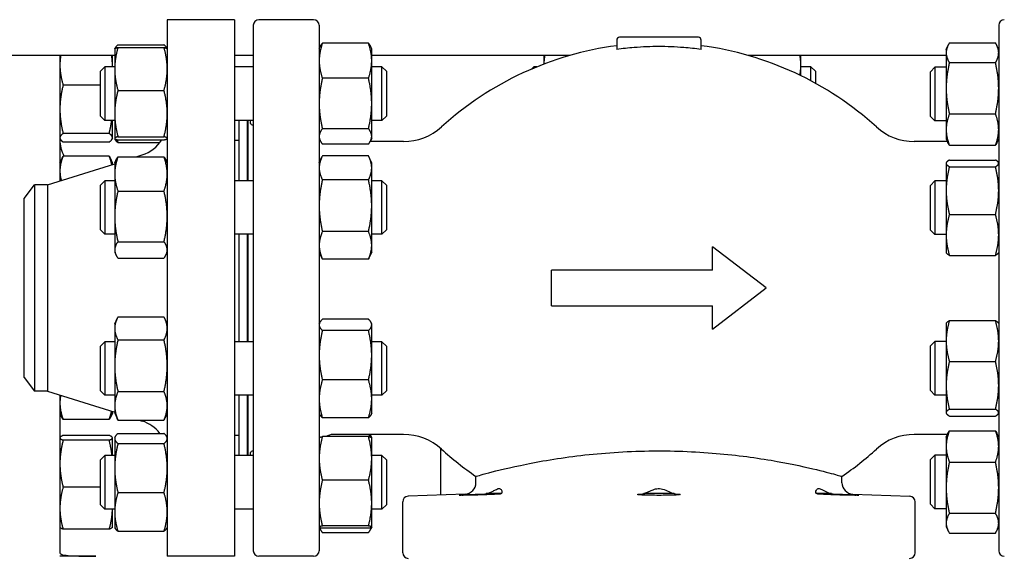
# Model space of a CAD drawing. Header units: inches. Extents: x 24 to 1128, y -69 to 748.
# Tile 614 of 656: x 606.1 to 619.86, y 682.92 to 690.42. Entities that reach past the tile are written whole.
import ezdxf

# ---------------------------------------------------------------- set-up
doc = ezdxf.new("R2010")
doc.units = ezdxf.units.IN
doc.header["$LTSCALE"] = 32
doc.header["$MEASUREMENT"] = 0
doc.layers.add('Visible (ANSI)', color=7, linetype='Continuous', lineweight=30)

msp = doc.modelspace()

# ---------------------------------------------------------------- linework, layer by layer
at = {"layer": 'Visible (ANSI)'}
for p, q in [((608.16063, 690.41853), (608.16063, 682.91853)), ((609.10063, 690.41853), (608.16063, 690.41853)), ((609.10063, 690.41853), (609.10063, 682.91853)), ((610.20689, 690.41853), (609.44311, 690.41853)), ((609.36437, 690.33979), (609.36437, 682.99727)), ((610.28563, 690.33979), (610.28563, 682.99727)), ((619.78563, 690.33979), (619.78563, 682.99727)), ((614.44508, 690.1331), (614.44508, 690.00316)), ((615.58681, 690.17247), (614.48445, 690.17247)), ((615.62618, 690.00316), (615.62618, 690.1331)), ((607.42663, 690.00974), (607.42719, 690.01094)), ((607.42663, 690.00974), (607.42663, 689.73019)), ((607.42719, 690.01094), (607.43255, 690.02242)), ((607.47172, 690.06891), (608.11555, 690.06891)), ((607.47172, 690.03091), (608.11555, 690.03091)), ((608.16007, 690.01094), (608.15472, 690.02242)), ((608.16063, 690.00974), (608.16007, 690.01094)), ((610.28563, 690.00974), (610.29941, 690.03927)), ((610.97455, 690.08871), (610.33072, 690.08871)), ((611.01963, 690.00974), (611.00586, 690.03927)), ((611.01963, 689.8439), (611.01963, 690.00974)), ((619.05163, 690.00333), (619.07555, 690.05463)), ((619.05163, 690.00333), (619.05163, 689.95593)), ((619.09672, 690.09378), (619.74055, 690.09378)), ((619.78563, 690.00333), (619.76171, 690.05463)), ((607.42663, 689.91853), (594.89163, 689.91853)), ((606.66063, 689.91853), (606.66063, 688.16343)), ((607.39463, 689.78323), (607.39463, 689.91853)), ((609.36437, 689.91853), (609.10063, 689.91853)), ((613.78834, 689.91853), (611.01963, 689.91853)), ((611.01963, 689.2471), (611.01963, 689.8439)), ((613.42663, 689.91853), (613.42663, 689.79818)), ((619.05163, 689.91853), (616.28292, 689.91853)), ((616.28563, 689.91853), (616.28563, 689.91775)), ((617.01963, 689.78323), (617.01963, 689.91853)), ((619.05163, 689.95593), (619.05163, 689.46035)), ((607.22563, 689.69724), (607.28813, 689.75974)), ((607.22563, 689.07224), (607.22563, 689.69724)), ((607.28813, 689.75974), (607.28813, 689.00974)), ((607.42663, 689.75974), (607.28813, 689.75974)), ((607.39463, 689.75974), (607.39463, 689.78323)), ((607.42663, 689.73019), (607.42663, 689.1064)), ((609.36437, 689.75974), (609.10063, 689.75974)), ((611.16313, 689.75974), (611.01963, 689.75974)), ((611.16313, 689.00974), (611.16313, 689.75974)), ((611.22563, 689.69724), (611.16313, 689.75974)), ((611.22563, 689.69724), (611.22563, 689.07224)), ((613.2546, 689.72871), (613.28563, 689.75974)), ((613.28563, 689.75974), (613.28563, 689.74185)), ((613.32895, 689.75974), (613.28563, 689.75974)), ((617.01963, 689.63588), (617.01963, 689.78323)), ((617.16063, 689.75974), (617.01963, 689.75974)), ((617.16063, 689.56406), (617.16063, 689.75974)), ((617.22313, 689.69724), (617.16063, 689.75974)), ((617.22313, 689.69724), (617.22313, 689.53021)), ((618.83189, 689.69083), (618.89439, 689.75333)), ((618.83189, 689.06583), (618.83189, 689.69083)), ((618.89439, 689.75333), (618.89439, 689.00333)), ((619.05163, 689.75333), (618.89439, 689.75333)), ((619.09672, 689.81807), (619.74055, 689.81807)), ((610.97455, 689.59909), (610.33072, 689.59909)), ((607.22563, 689.50525), (606.70572, 689.50525)), ((607.47172, 689.42948), (608.11555, 689.42948)), ((619.05163, 689.46035), (619.05163, 688.88276)), ((611.01963, 688.78794), (611.01963, 689.2471)), ((607.22563, 689.07224), (607.28813, 689.00974)), ((607.42663, 689.00974), (607.28813, 689.00974)), ((607.39463, 688.76851), (607.39463, 689.00974)), ((607.42663, 689.1064), (607.42663, 688.76094)), ((609.36437, 689.00974), (609.10063, 689.00974)), ((609.16063, 689.00974), (609.16063, 688.16862)), ((609.28063, 689.00974), (609.28063, 688.16862)), ((609.28563, 689.00974), (609.28563, 688.16862)), ((611.16313, 689.00974), (611.01963, 689.00974)), ((611.22563, 689.07224), (611.16313, 689.00974)), ((618.83189, 689.06583), (618.89439, 689.00333)), ((619.05163, 689.00333), (618.89439, 689.00333)), ((619.09672, 689.10263), (619.74055, 689.10263)), ((610.97455, 688.89511), (610.33072, 688.89511)), ((619.05163, 688.88276), (619.05163, 688.75333)), ((606.66063, 688.75974), (606.66478, 688.75084)), ((607.34955, 688.82877), (606.70572, 688.82877)), ((607.39463, 688.75974), (607.39048, 688.75084)), ((607.39463, 688.75974), (607.39463, 688.76851)), ((607.42663, 688.76094), (607.42663, 688.75974)), ((607.42663, 688.75974), (607.42719, 688.75853)), ((607.42719, 688.75853), (607.43255, 688.74706)), ((607.47172, 688.78331), (608.11555, 688.78331)), ((607.47172, 688.73857), (608.11555, 688.73857)), ((608.16063, 688.75974), (608.16007, 688.75853)), ((609.16063, 688.72853), (609.10063, 688.72853)), ((610.28563, 688.75974), (610.29941, 688.7302)), ((611.01963, 688.75974), (611.00586, 688.7302)), ((611.01963, 688.75974), (611.01963, 688.78794)), ((619.05163, 688.75333), (619.07555, 688.70204)), ((619.78563, 688.75333), (619.76171, 688.70204)), ((607.34955, 688.70826), (606.70572, 688.70826)), ((607.47172, 688.70056), (608.05754, 688.70056)), ((609.28563, 688.60853), (609.28063, 688.60853)), ((610.97455, 688.68076), (610.33072, 688.68076)), ((611.46509, 688.71577), (610.99838, 688.71577)), ((619.06915, 688.71577), (618.60618, 688.71577)), ((619.09672, 688.66289), (619.74055, 688.66289)), ((606.66063, 688.41862), (606.68976, 688.48108)), ((607.34955, 688.51212), (606.70572, 688.51212)), ((607.39463, 688.41862), (607.36551, 688.48108)), ((607.42663, 688.41862), (607.44261, 688.45289)), ((607.47172, 688.50096), (608.11555, 688.50096)), ((607.72628, 688.50096), (607.81161, 688.52798)), ((608.16063, 688.41862), (608.14465, 688.45289)), ((610.28563, 688.41862), (610.32342, 688.49966)), ((610.97455, 688.51474), (610.33072, 688.51474)), ((611.01963, 688.41862), (610.98184, 688.49966)), ((619.09672, 688.45753), (619.74055, 688.45753)), ((606.4873, 688.10853), (607.42663, 688.40605)), ((607.39463, 688.39591), (607.39463, 688.41862)), ((607.42663, 688.41862), (607.42663, 688.26211)), ((611.01963, 688.34688), (611.01963, 688.41862)), ((611.01963, 687.81846), (611.01963, 688.34688)), ((619.05163, 688.41597), (619.05412, 688.4213)), ((619.05163, 688.41597), (619.05163, 688.41068)), ((619.05163, 688.41068), (619.05163, 688.03055)), ((619.09672, 688.36383), (619.74055, 688.36383)), ((619.78563, 688.41597), (619.78315, 688.4213)), ((607.42663, 688.26211), (607.42663, 687.6696)), ((610.97455, 688.17902), (610.33072, 688.17902)), ((606.16063, 687.92103), (606.30451, 688.10853)), ((606.4873, 688.10853), (606.30451, 688.10853)), ((606.30451, 688.10853), (606.30451, 685.22853)), ((606.4873, 688.10853), (606.4873, 685.22853)), ((607.22563, 688.10612), (607.28813, 688.16862)), ((607.22563, 687.48112), (607.22563, 688.10612)), ((607.28813, 688.16862), (607.28813, 687.41862)), ((607.42663, 688.16862), (607.28813, 688.16862)), ((609.36437, 688.16862), (609.10063, 688.16862)), ((611.16313, 688.16862), (611.01963, 688.16862)), ((611.16313, 687.41862), (611.16313, 688.16862)), ((611.22563, 688.10612), (611.16313, 688.16862)), ((611.22563, 688.10612), (611.22563, 687.48112)), ((618.83189, 688.10347), (618.89439, 688.16597)), ((618.83189, 687.47847), (618.83189, 688.10347)), ((618.89439, 688.16597), (618.89439, 687.41597)), ((619.05163, 688.16597), (618.89439, 688.16597)), ((606.16063, 685.41603), (606.16063, 687.92103)), ((607.47172, 688.02327), (608.11555, 688.02327)), ((619.05163, 688.03055), (619.05163, 687.41084)), ((611.01963, 687.2652), (611.01963, 687.81846)), ((607.42663, 687.6696), (607.42663, 687.20111)), ((619.09672, 687.69727), (619.74055, 687.69727)), ((607.22563, 687.48112), (607.28813, 687.41862)), ((607.42663, 687.41862), (607.28813, 687.41862)), ((609.36437, 687.41862), (609.10063, 687.41862)), ((609.16063, 687.41862), (609.16063, 685.91844)), ((609.28063, 687.41862), (609.28063, 685.91844)), ((609.28563, 687.41862), (609.28563, 685.91844)), ((610.97455, 687.45791), (610.33072, 687.45791)), ((611.16313, 687.41862), (611.01963, 687.41862)), ((611.22563, 687.48112), (611.16313, 687.41862)), ((618.83189, 687.47847), (618.89439, 687.41597)), ((619.05163, 687.41597), (618.89439, 687.41597)), ((619.05163, 687.41084), (619.05163, 687.16597)), ((607.47172, 687.31593), (608.11555, 687.31593)), ((611.01963, 687.16862), (611.01963, 687.2652)), ((616.53563, 686.66853), (615.78563, 687.24403)), ((615.78563, 686.91853), (615.78563, 687.24403)), ((607.42663, 687.20111), (607.42663, 687.16862)), ((607.42663, 687.16862), (607.44261, 687.13435)), ((607.47172, 687.08628), (608.11555, 687.08628)), ((608.16063, 687.16862), (608.14465, 687.13435)), ((610.28563, 687.16862), (610.32342, 687.08758)), ((611.01963, 687.16862), (610.98184, 687.08758)), ((619.05163, 687.16597), (619.05412, 687.16063)), ((619.09672, 687.12441), (619.74055, 687.12441)), ((619.78563, 687.16597), (619.78315, 687.16063)), ((610.97455, 687.0725), (610.33072, 687.0725)), ((615.78563, 686.91853), (613.53563, 686.91853)), ((613.53563, 686.41853), (613.53563, 686.91853)), ((615.78563, 686.09303), (616.53563, 686.66853)), ((613.53563, 686.41853), (615.78563, 686.41853)), ((615.78563, 686.09303), (615.78563, 686.41853)), ((607.47172, 686.26374), (608.11555, 686.26374)), ((607.42663, 686.16844), (607.46069, 686.24148)), ((607.42663, 686.16844), (607.42663, 686.10304)), ((608.16063, 686.16844), (608.12657, 686.24148)), ((610.28563, 686.16844), (610.29297, 686.18417)), ((610.97455, 686.23256), (610.33072, 686.23256)), ((611.01963, 686.16844), (611.0123, 686.18417)), ((611.01963, 686.1531), (611.01963, 686.16844)), ((611.01963, 685.72907), (611.01963, 686.1531)), ((619.05163, 686.17109), (619.05418, 686.17654)), ((619.05163, 686.17109), (619.05163, 685.92692)), ((619.09672, 686.21304), (619.74055, 686.21304)), ((619.78563, 686.17109), (619.78309, 686.17654)), ((607.42663, 686.10304), (607.42663, 685.58219)), ((610.97455, 686.07363), (610.33072, 686.07363)), ((607.22563, 685.85594), (607.28813, 685.91844)), ((607.22563, 685.23094), (607.22563, 685.85594)), ((607.28813, 685.91844), (607.28813, 685.16844)), ((607.42663, 685.91844), (607.28813, 685.91844)), ((607.47172, 685.94234), (608.11555, 685.94234)), ((609.36437, 685.91844), (609.10063, 685.91844)), ((611.16313, 685.91844), (611.01963, 685.91844)), ((611.16313, 685.16844), (611.16313, 685.91844)), ((611.22563, 685.85594), (611.16313, 685.91844)), ((611.22563, 685.85594), (611.22563, 685.23094)), ((618.83189, 685.85859), (618.89439, 685.92109)), ((618.83189, 685.23359), (618.83189, 685.85859)), ((618.89439, 685.92109), (618.89439, 685.17109)), ((619.05163, 685.92109), (618.89439, 685.92109)), ((619.05163, 685.92692), (619.05163, 685.30732)), ((611.01963, 685.11942), (611.01963, 685.72907)), ((607.42663, 685.58219), (607.42663, 685.02259)), ((619.09672, 685.6408), (619.74055, 685.6408)), ((606.16063, 685.41603), (606.30451, 685.22853)), ((610.97455, 685.38451), (610.33072, 685.38451)), ((619.05163, 685.30732), (619.05163, 684.9265)), ((606.4873, 685.22853), (606.30451, 685.22853)), ((606.4873, 685.22853), (607.42663, 684.93101)), ((606.66063, 685.17363), (606.66063, 682.96684)), ((607.22563, 685.23094), (607.28813, 685.16844)), ((607.42663, 685.16844), (607.28813, 685.16844)), ((607.47172, 685.22204), (608.11555, 685.22204)), ((609.36437, 685.16844), (609.10063, 685.16844)), ((609.16063, 685.16844), (609.16063, 684.32732)), ((609.28063, 685.16844), (609.28063, 684.32732)), ((609.28563, 685.16844), (609.28563, 684.32732)), ((611.16313, 685.16844), (611.01963, 685.16844)), ((611.22563, 685.23094), (611.16313, 685.16844)), ((618.83189, 685.23359), (618.89439, 685.17109)), ((619.05163, 685.17109), (618.89439, 685.17109)), ((607.42663, 685.02259), (607.42663, 684.91844)), ((611.01963, 684.91844), (611.01963, 685.11942)), ((606.66063, 684.91844), (606.68011, 684.87667)), ((607.39463, 684.91844), (607.37516, 684.87667)), ((607.39463, 684.91844), (607.39463, 684.94115)), ((607.42663, 684.91844), (607.46069, 684.8454)), ((608.16063, 684.91844), (608.12657, 684.8454)), ((610.28563, 684.91844), (610.29297, 684.90271)), ((611.01963, 684.91844), (611.0123, 684.90271)), ((619.05163, 684.9265), (619.05163, 684.92109)), ((619.05163, 684.92109), (619.05418, 684.91564)), ((619.09672, 684.97385), (619.74055, 684.97385)), ((619.09672, 684.87915), (619.74055, 684.87915)), ((619.78563, 684.92109), (619.78309, 684.91564)), ((607.34955, 684.83189), (606.70572, 684.83189)), ((607.47172, 684.82314), (608.11555, 684.82314)), ((607.76721, 684.82314), (607.81161, 684.80908)), ((610.97455, 684.85432), (610.33072, 684.85432)), ((607.34955, 684.60844), (606.70572, 684.60844)), ((607.47172, 684.6365), (608.11555, 684.6365)), ((609.16063, 684.60853), (609.10063, 684.60853)), ((609.28563, 684.72853), (609.28063, 684.72853)), ((611.46509, 684.62129), (610.48248, 684.62129)), ((611.0194, 684.57782), (611.00586, 684.60686)), ((619.06915, 684.62129), (618.60618, 684.62129)), ((619.05163, 684.58373), (619.07574, 684.63542)), ((619.09672, 684.67431), (619.74055, 684.67431)), ((619.78563, 684.58373), (619.76153, 684.63542)), ((606.66063, 684.57732), (606.66193, 684.5801)), ((607.34955, 684.54068), (606.70572, 684.54068)), ((607.39463, 684.57732), (607.39334, 684.5801)), ((607.39463, 684.57456), (607.39463, 684.57732)), ((607.39463, 684.32732), (607.39463, 684.57456)), ((607.42663, 684.57732), (607.43255, 684.59)), ((607.42663, 684.57732), (607.42663, 684.5649)), ((607.42663, 684.5649), (607.42663, 684.15121)), ((607.47172, 684.49329), (608.11555, 684.49329)), ((608.16063, 684.57732), (608.15472, 684.59)), ((610.28563, 684.57732), (610.28586, 684.57782)), ((610.97455, 684.59117), (610.33072, 684.59117)), ((611.01963, 684.57732), (611.0194, 684.57782)), ((611.01963, 684.28609), (611.01963, 684.57732)), ((619.05163, 684.58373), (619.05163, 684.45484)), ((607.22563, 684.26482), (607.28813, 684.32732)), ((607.28813, 684.32732), (607.28813, 683.57732)), ((607.42663, 684.32732), (607.28813, 684.32732)), ((609.36437, 684.32732), (609.10063, 684.32732)), ((611.16313, 684.32732), (611.01963, 684.32732)), ((611.16313, 683.57732), (611.16313, 684.32732)), ((611.22563, 684.26482), (611.16313, 684.32732)), ((611.98544, 683.77562), (611.98544, 684.42485)), ((618.83189, 684.27123), (618.89439, 684.33373)), ((618.89439, 684.33373), (618.89439, 683.58373)), ((619.05163, 684.33373), (618.89439, 684.33373)), ((619.05163, 684.45484), (619.05163, 683.87758)), ((607.22563, 683.63982), (607.22563, 684.26482)), ((611.01963, 683.66159), (611.01963, 684.28609)), ((611.22563, 684.26482), (611.22563, 683.63982)), ((618.83189, 683.64623), (618.83189, 684.27123)), ((619.09672, 684.23537), (619.74055, 684.23537)), ((607.42663, 684.15121), (607.42663, 683.53863)), ((610.97455, 683.98101), (610.33072, 683.98101)), ((612.47658, 683.94605), (612.47658, 684.03592)), ((617.59469, 683.94605), (617.59469, 684.03592)), ((607.22563, 683.88456), (606.70572, 683.88456)), ((607.47172, 683.80912), (608.11555, 683.80912)), ((612.32515, 683.78869), (611.52867, 683.75806)), ((612.8341, 683.79451), (612.62094, 683.79451)), ((615.24879, 683.79451), (614.82248, 683.79451)), ((617.45032, 683.79451), (617.23717, 683.79451)), ((617.74612, 683.78869), (618.5426, 683.75806)), ((619.05163, 683.87758), (619.05163, 683.38147)), ((607.22563, 683.63982), (607.28813, 683.57732)), ((611.01963, 683.32782), (611.01963, 683.66159)), ((611.22563, 683.63982), (611.16313, 683.57732)), ((611.45296, 682.96774), (611.45296, 683.67937)), ((618.61831, 682.96774), (618.61831, 683.67937)), ((618.83189, 683.64623), (618.89439, 683.58373)), ((607.42663, 683.57732), (607.28813, 683.57732)), ((607.39463, 683.32732), (607.39463, 683.57732)), ((607.42663, 683.53863), (607.42663, 683.32732)), ((609.36437, 683.57732), (609.10063, 683.57732)), ((611.16313, 683.57732), (611.01963, 683.57732)), ((619.05163, 683.58373), (618.89439, 683.58373)), ((619.09672, 683.51979), (619.74055, 683.51979)), ((619.05163, 683.38147), (619.05163, 683.33373)), ((606.66063, 683.32732), (606.66193, 683.32455)), ((607.34955, 683.2962), (606.70572, 683.2962)), ((607.39463, 683.32732), (607.39334, 683.32455)), ((607.42663, 683.32732), (607.43255, 683.31464)), ((607.47172, 683.26815), (608.11555, 683.26815)), ((608.16063, 683.32732), (608.15472, 683.31464)), ((610.28563, 683.32732), (610.28586, 683.32683)), ((610.28586, 683.32683), (610.29941, 683.29779)), ((610.97455, 683.34216), (610.33072, 683.34216)), ((610.97455, 683.31347), (610.33072, 683.31347)), ((610.97455, 683.24835), (610.33072, 683.24835)), ((611.0194, 683.32683), (611.00586, 683.29779)), ((611.01963, 683.32732), (611.0194, 683.32683)), ((611.01963, 683.32732), (611.01963, 683.32782)), ((619.05163, 683.33373), (619.07574, 683.28203)), ((619.09672, 683.24315), (619.74055, 683.24315)), ((619.78563, 683.33373), (619.76153, 683.28203)), ((607.16063, 682.91986), (606.66063, 682.91986)), ((606.66063, 682.91986), (606.66063, 682.91853)), ((609.10063, 682.91853), (608.16063, 682.91853)), ((610.20689, 682.91853), (609.44311, 682.91853))]:
    msp.add_line(p, q, dxfattribs=at)
for centre, radius, start, end in [((609.44311, 690.33979), 0.07874, 90, 180), ((610.20689, 690.33979), 0.07874, 0, 90), ((619.86437, 690.33979), 0.07874, 90, 180), ((614.48445, 690.1331), 0.03937, 90, 180), ((615.58681, 690.1331), 0.03937, 0, 90), ((615.03563, 685.56617), 4.52756, 97.494717, 132.205446), ((615.03563, 685.56617), 4.52756, 47.794554, 82.505283), ((611.46509, 689.50318), 0.7874, 270, 312.205446), ((618.60618, 689.50318), 0.7874, 227.794554, 270), ((607.16063, 688.74333), 0.5, 180, 207.543912), ((607.66063, 689.00464), 0.5, 287.574716, 327.84865), ((609.30827, 688.16459), 0.47244, 92.746474, 93.353718), ((607.66063, 684.33242), 0.5, 37.457, 72.425284), ((610.48248, 684.42444), 0.19685, 90, 122.109609), ((611.46509, 683.83388), 0.7874, 47.794554, 90), ((618.60618, 683.83388), 0.7874, 90, 132.205446), ((615.03563, 687.77089), 4.52756, 227.794554, 235.582611), ((615.03563, 687.77089), 4.52756, 304.417389, 312.205446), ((612.3191, 683.94605), 0.15748, 272.202598, 0), ((617.75217, 683.94605), 0.15748, 180, 267.797402), ((611.5317, 683.67937), 0.07874, 92.202598, 180), ((618.53957, 683.67937), 0.07874, 0, 87.797402), ((609.44311, 682.99727), 0.07874, 180, 270), ((610.20689, 682.99727), 0.07874, 270, 0), ((611.5317, 682.96774), 0.07874, 180, 270), ((618.53957, 682.96774), 0.07874, 270, 0), ((619.86437, 682.99727), 0.07874, 180, 270)]:
    msp.add_arc(centre, radius, start, end, dxfattribs=at)
for points, weights in [([(607.47172, 690.03091), (607.42663, 689.86975), (607.42663, 689.73019)], [1, 1.0379548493, 1]), ([(607.42719, 690.01094), (607.43152, 690.02022), (607.47172, 690.03091)], [1.00755250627, 1.03370208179, 1]), ([(607.47172, 690.06891), (607.43705, 690.03941), (607.42915, 690.01363)], [1, 1.02892942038, 1.01375847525]), ([(608.15812, 690.01363), (608.15021, 690.03941), (608.11555, 690.06891)], [1.01375847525, 1.02892942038, 1]), ([(608.16063, 689.73019), (608.16063, 689.86975), (608.11555, 690.03091)], [1, 1.0379548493, 1]), ([(608.11555, 690.03091), (608.15575, 690.02022), (608.16007, 690.01094)], [1, 1.03370208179, 1.00755250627]), ([(610.33072, 690.08871), (610.28563, 689.95751), (610.28563, 689.8439)], [1, 1.0379548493, 1]), ([(610.29941, 690.03927), (610.31037, 690.06278), (610.33072, 690.08871)], [1.01872332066, 1.01678146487, 1]), ([(611.01963, 689.8439), (611.01963, 689.95751), (610.97455, 690.08871)], [1, 1.0379548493, 1]), ([(610.97455, 690.08871), (610.9949, 690.06278), (611.00586, 690.03927)], [1, 1.01678146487, 1.01872332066]), ([(619.09672, 690.09378), (619.05163, 690.01991), (619.05163, 689.95593)], [1, 1.0379548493, 1]), ([(619.78563, 689.95593), (619.78563, 690.01991), (619.74055, 690.09378)], [1, 1.0379548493, 1]), ([(606.67192, 689.91853), (606.66063, 689.84959), (606.66063, 689.78323)], [1.0189754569, 1.01917066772, 1]), ([(607.39463, 689.78323), (607.39463, 689.84959), (607.38334, 689.91853)], [1, 1.01917066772, 1.0189754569]), ([(610.28563, 689.8439), (610.28563, 689.73028), (610.33072, 689.59909)], [1, 1.0379548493, 1]), ([(610.97455, 689.59909), (611.01963, 689.73028), (611.01963, 689.8439)], [1, 1.0379548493, 1]), ([(613.43792, 689.91853), (613.42789, 689.85725), (613.42677, 689.79823)], [1.0189754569, 1.01914897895, 1.00402083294]), ([(616.29692, 689.91853), (616.2966, 689.9166), (616.2963, 689.91467)], [1.0189754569, 1.01898091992, 1.0189712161]), ([(617.01963, 689.78323), (617.01963, 689.84959), (617.00834, 689.91853)], [1, 1.01917066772, 1.0189754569]), ([(619.05163, 689.95593), (619.05163, 689.89195), (619.09672, 689.81807)], [1, 1.0379548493, 1]), ([(619.74055, 689.81807), (619.78563, 689.89195), (619.78563, 689.95593)], [1, 1.0379548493, 1]), ([(606.66063, 689.78323), (606.66063, 689.65422), (606.70572, 689.50525)], [1, 1.0379548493, 1]), ([(607.39429, 689.75974), (607.39463, 689.77149), (607.39463, 689.78323)], [1.00609010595, 1.0033387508, 1]), ([(607.42663, 689.73019), (607.42663, 689.59063), (607.47172, 689.42948)], [1, 1.0379548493, 1]), ([(608.11555, 689.42948), (608.16063, 689.59063), (608.16063, 689.73019)], [1, 1.0379548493, 1]), ([(617.00733, 689.64185), (617.01963, 689.714), (617.01963, 689.78323)], [1.01892077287, 1.0200142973, 1]), ([(619.09672, 689.81807), (619.05163, 689.62637), (619.05163, 689.46035)], [1, 1.0379548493, 1]), ([(619.78563, 689.46035), (619.78563, 689.62637), (619.74055, 689.81807)], [1, 1.0379548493, 1]), ([(610.33072, 689.59909), (610.28563, 689.41046), (610.28563, 689.2471)], [1, 1.0379548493, 1]), ([(611.01963, 689.2471), (611.01963, 689.41046), (610.97455, 689.59909)], [1, 1.0379548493, 1]), ([(606.70572, 689.50525), (606.66063, 689.32398), (606.66063, 689.16701)], [1, 1.0379548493, 1]), ([(607.47172, 689.42948), (607.42663, 689.25634), (607.42663, 689.1064)], [1, 1.0379548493, 1]), ([(608.16063, 689.1064), (608.16063, 689.25634), (608.11555, 689.42948)], [1, 1.0379548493, 1]), ([(619.05163, 689.46035), (619.05163, 689.29433), (619.09672, 689.10263)], [1, 1.0379548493, 1]), ([(619.74055, 689.10263), (619.78563, 689.29433), (619.78563, 689.46035)], [1, 1.0379548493, 1]), ([(606.66063, 689.16701), (606.66063, 689.01003), (606.70572, 688.82877)], [1, 1.0379548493, 1]), ([(610.28563, 689.2471), (610.28563, 689.08374), (610.33072, 688.89511)], [1, 1.0379548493, 1]), ([(610.97455, 688.89511), (611.01963, 689.08374), (611.01963, 689.2471)], [1, 1.0379548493, 1]), ([(607.34955, 688.82877), (607.37328, 688.92418), (607.38431, 689.00974)], [1, 1.01962606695, 1.01895525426]), ([(607.42663, 689.1064), (607.42663, 688.95645), (607.47172, 688.78331)], [1, 1.0379548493, 1]), ([(608.11555, 688.78331), (608.16063, 688.95645), (608.16063, 689.1064)], [1, 1.0379548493, 1]), ([(619.09672, 689.10263), (619.05163, 688.9848), (619.05163, 688.88276)], [1, 1.0379548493, 1]), ([(619.78563, 688.88276), (619.78563, 688.9848), (619.74055, 689.10263)], [1, 1.0379548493, 1]), ([(610.33072, 688.89511), (610.28563, 688.83768), (610.28563, 688.78794)], [1, 1.0379548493, 1]), ([(611.01963, 688.78794), (611.01963, 688.83768), (610.97455, 688.89511)], [1, 1.0379548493, 1]), ([(619.05163, 688.88276), (619.05163, 688.78071), (619.09672, 688.66289)], [1, 1.0379548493, 1]), ([(619.74055, 688.66289), (619.78563, 688.78071), (619.78563, 688.88276)], [1, 1.0379548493, 1]), ([(606.70572, 688.82877), (606.66063, 688.79648), (606.66063, 688.76851)], [1, 1.0379548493, 1]), ([(606.66063, 688.76851), (606.66063, 688.74055), (606.70572, 688.70826)], [1, 1.0379548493, 1]), ([(607.39463, 688.76851), (607.39463, 688.79648), (607.34955, 688.82877)], [1, 1.0379548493, 1]), ([(607.34955, 688.70826), (607.39463, 688.74055), (607.39463, 688.76851)], [1, 1.0379548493, 1]), ([(607.47172, 688.78331), (607.42663, 688.77132), (607.42663, 688.76094)], [1, 1.0379548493, 1]), ([(607.42663, 688.76094), (607.42663, 688.75055), (607.47172, 688.73857)], [1, 1.0379548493, 1]), ([(607.47172, 688.70056), (607.44272, 688.72524), (607.43255, 688.74706)], [1, 1.02408927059, 1.01760047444]), ([(607.4596, 688.74199), (607.46516, 688.72166), (607.47172, 688.70056)], [1.00919201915, 1.00535018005, 1]), ([(608.16063, 688.76094), (608.16063, 688.77132), (608.11555, 688.78331)], [1, 1.0379548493, 1]), ([(608.11555, 688.73857), (608.16063, 688.75055), (608.16063, 688.76094)], [1, 1.0379548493, 1]), ([(610.28563, 688.78794), (610.28563, 688.7382), (610.33072, 688.68076)], [1, 1.0379548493, 1]), ([(610.97455, 688.68076), (611.01963, 688.7382), (611.01963, 688.78794)], [1, 1.0379548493, 1]), ([(619.09672, 688.66289), (619.08438, 688.6831), (619.07555, 688.70204)], [1, 1.0101047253, 1.0148290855]), ([(619.76171, 688.70204), (619.75288, 688.6831), (619.74055, 688.66289)], [1.0148290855, 1.0101047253, 1]), ([(606.70572, 688.51212), (606.66063, 688.40013), (606.66063, 688.30315)], [1, 1.0379548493, 1]), ([(606.68976, 688.48108), (606.69682, 688.49622), (606.70572, 688.51212)], [1.01175569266, 1.00727059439, 1]), ([(607.38577, 688.3931), (607.37487, 688.44923), (607.34955, 688.51212)], [1.01876883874, 1.02096700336, 1]), ([(607.34955, 688.51212), (607.35845, 688.49622), (607.36551, 688.48108)], [1, 1.00727059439, 1.01175569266]), ([(607.47172, 688.50096), (607.42663, 688.37296), (607.42663, 688.26211)], [1, 1.0379548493, 1]), ([(607.44261, 688.45289), (607.45331, 688.47584), (607.47172, 688.50096)], [1.01820717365, 1.01515415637, 1]), ([(608.16063, 688.26211), (608.16063, 688.37296), (608.11555, 688.50096)], [1, 1.0379548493, 1]), ([(608.11555, 688.50096), (608.13395, 688.47584), (608.14465, 688.45289)], [1, 1.01515415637, 1.01820717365]), ([(610.33072, 688.51474), (610.28563, 688.42478), (610.28563, 688.34688)], [1, 1.0379548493, 1]), ([(611.01963, 688.34688), (611.01963, 688.42478), (610.97455, 688.51474)], [1, 1.0379548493, 1]), ([(619.09672, 688.45753), (619.05163, 688.43242), (619.05163, 688.41068)], [1, 1.0379548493, 1]), ([(619.78563, 688.41068), (619.78563, 688.43242), (619.74055, 688.45753)], [1, 1.0379548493, 1]), ([(610.28563, 688.34688), (610.28563, 688.26898), (610.33072, 688.17902)], [1, 1.0379548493, 1]), ([(610.97455, 688.17902), (611.01963, 688.26898), (611.01963, 688.34688)], [1, 1.0379548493, 1]), ([(619.05163, 688.41068), (619.05163, 688.38894), (619.09672, 688.36383)], [1, 1.0379548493, 1]), ([(619.09672, 688.36383), (619.05163, 688.18523), (619.05163, 688.03055)], [1, 1.0379548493, 1]), ([(619.74055, 688.36383), (619.78563, 688.38894), (619.78563, 688.41068)], [1, 1.0379548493, 1]), ([(619.78563, 688.03055), (619.78563, 688.18523), (619.74055, 688.36383)], [1, 1.0379548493, 1]), ([(606.66063, 688.30315), (606.66063, 688.23847), (606.67986, 688.16952)], [1, 1.02499806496, 1.01706735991]), ([(607.42663, 688.26211), (607.42663, 688.15126), (607.47172, 688.02327)], [1, 1.0379548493, 1]), ([(608.11555, 688.02327), (608.16063, 688.15126), (608.16063, 688.26211)], [1, 1.0379548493, 1]), ([(610.33072, 688.17902), (610.28563, 687.9858), (610.28563, 687.81846)], [1, 1.0379548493, 1]), ([(611.01963, 687.81846), (611.01963, 687.9858), (610.97455, 688.17902)], [1, 1.0379548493, 1]), ([(607.47172, 688.02327), (607.42663, 687.83374), (607.42663, 687.6696)], [1, 1.0379548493, 1]), ([(608.16063, 687.6696), (608.16063, 687.83374), (608.11555, 688.02327)], [1, 1.0379548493, 1]), ([(619.05163, 688.03055), (619.05163, 687.87588), (619.09672, 687.69727)], [1, 1.0379548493, 1]), ([(619.74055, 687.69727), (619.78563, 687.87588), (619.78563, 688.03055)], [1, 1.0379548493, 1]), ([(610.28563, 687.81846), (610.28563, 687.65113), (610.33072, 687.45791)], [1, 1.0379548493, 1]), ([(610.97455, 687.45791), (611.01963, 687.65113), (611.01963, 687.81846)], [1, 1.0379548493, 1]), ([(607.42663, 687.6696), (607.42663, 687.50546), (607.47172, 687.31593)], [1, 1.0379548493, 1]), ([(608.11555, 687.31593), (608.16063, 687.50546), (608.16063, 687.6696)], [1, 1.0379548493, 1]), ([(619.09672, 687.69727), (619.05163, 687.54377), (619.05163, 687.41084)], [1, 1.0379548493, 1]), ([(619.78563, 687.41084), (619.78563, 687.54377), (619.74055, 687.69727)], [1, 1.0379548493, 1]), ([(610.33072, 687.45791), (610.28563, 687.35464), (610.28563, 687.2652)], [1, 1.0379548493, 1]), ([(611.01963, 687.2652), (611.01963, 687.35464), (610.97455, 687.45791)], [1, 1.0379548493, 1]), ([(619.05163, 687.41084), (619.05163, 687.27791), (619.09672, 687.12441)], [1, 1.0379548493, 1]), ([(619.74055, 687.12441), (619.78563, 687.27791), (619.78563, 687.41084)], [1, 1.0379548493, 1]), ([(607.47172, 687.31593), (607.42663, 687.2544), (607.42663, 687.20111)], [1, 1.0379548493, 1]), ([(608.16063, 687.20111), (608.16063, 687.2544), (608.11555, 687.31593)], [1, 1.0379548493, 1]), ([(610.28563, 687.2652), (610.28563, 687.17577), (610.33072, 687.0725)], [1, 1.0379548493, 1]), ([(610.97455, 687.0725), (611.01963, 687.17577), (611.01963, 687.2652)], [1, 1.0379548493, 1]), ([(607.42663, 687.20111), (607.42663, 687.14782), (607.47172, 687.08628)], [1, 1.0379548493, 1]), ([(608.11555, 687.08628), (608.16063, 687.14782), (608.16063, 687.20111)], [1, 1.0379548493, 1]), ([(610.33072, 687.0725), (610.3269, 687.08012), (610.32342, 687.08758)], [1, 1.00310735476, 1.00570591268]), ([(610.98184, 687.08758), (610.97837, 687.08012), (610.97455, 687.0725)], [1.00570591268, 1.00310735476, 1]), ([(619.09672, 687.12441), (619.062, 687.14374), (619.05412, 687.16063)], [1, 1.02897860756, 1.01370675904]), ([(619.78315, 687.16063), (619.77527, 687.14374), (619.74055, 687.12441)], [1.01370675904, 1.02897860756, 1]), ([(607.47172, 686.26374), (607.42663, 686.17762), (607.42663, 686.10304)], [1, 1.0379548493, 1]), ([(608.16063, 686.10304), (608.16063, 686.17762), (608.11555, 686.26374)], [1, 1.0379548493, 1]), ([(610.33072, 686.23256), (610.28563, 686.18998), (610.28563, 686.1531)], [1, 1.0379548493, 1]), ([(610.28563, 686.1531), (610.28563, 686.11622), (610.33072, 686.07363)], [1, 1.0379548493, 1]), ([(611.01963, 686.1531), (611.01963, 686.18998), (610.97455, 686.23256)], [1, 1.0379548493, 1]), ([(610.97455, 686.07363), (611.01963, 686.11622), (611.01963, 686.1531)], [1, 1.0379548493, 1]), ([(619.09672, 686.21304), (619.05163, 686.05971), (619.05163, 685.92692)], [1, 1.0379548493, 1]), ([(619.05418, 686.17654), (619.06211, 686.19356), (619.09672, 686.21304)], [1.01380994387, 1.02888022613, 1]), ([(619.74055, 686.21304), (619.77516, 686.19356), (619.78309, 686.17654)], [1, 1.02888022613, 1.01380994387]), ([(619.78563, 685.92692), (619.78563, 686.05971), (619.74055, 686.21304)], [1, 1.0379548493, 1]), ([(607.42663, 686.10304), (607.42663, 686.02846), (607.47172, 685.94234)], [1, 1.0379548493, 1]), ([(608.11555, 685.94234), (608.16063, 686.02846), (608.16063, 686.10304)], [1, 1.0379548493, 1]), ([(610.33072, 686.07363), (610.28563, 685.88898), (610.28563, 685.72907)], [1, 1.0379548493, 1]), ([(611.01963, 685.72907), (611.01963, 685.88898), (610.97455, 686.07363)], [1, 1.0379548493, 1]), ([(607.47172, 685.94234), (607.42663, 685.74934), (607.42663, 685.58219)], [1, 1.0379548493, 1]), ([(608.16063, 685.58219), (608.16063, 685.74934), (608.11555, 685.94234)], [1, 1.0379548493, 1]), ([(619.05163, 685.92692), (619.05163, 685.79413), (619.09672, 685.6408)], [1, 1.0379548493, 1]), ([(619.74055, 685.6408), (619.78563, 685.79413), (619.78563, 685.92692)], [1, 1.0379548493, 1]), ([(610.28563, 685.72907), (610.28563, 685.56916), (610.33072, 685.38451)], [1, 1.0379548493, 1]), ([(610.97455, 685.38451), (611.01963, 685.56916), (611.01963, 685.72907)], [1, 1.0379548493, 1]), ([(607.42663, 685.58219), (607.42663, 685.41505), (607.47172, 685.22204)], [1, 1.0379548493, 1]), ([(608.11555, 685.22204), (608.16063, 685.41505), (608.16063, 685.58219)], [1, 1.0379548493, 1]), ([(619.09672, 685.6408), (619.05163, 685.46209), (619.05163, 685.30732)], [1, 1.0379548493, 1]), ([(619.78563, 685.30732), (619.78563, 685.46209), (619.74055, 685.6408)], [1, 1.0379548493, 1]), ([(610.33072, 685.38451), (610.28563, 685.24245), (610.28563, 685.11942)], [1, 1.0379548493, 1]), ([(611.01963, 685.11942), (611.01963, 685.24245), (610.97455, 685.38451)], [1, 1.0379548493, 1]), ([(619.05163, 685.30732), (619.05163, 685.15256), (619.09672, 684.97385)], [1, 1.0379548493, 1]), ([(619.74055, 684.97385), (619.78563, 685.15256), (619.78563, 685.30732)], [1, 1.0379548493, 1]), ([(606.67121, 685.17028), (606.66063, 685.11515), (606.66063, 685.06196)], [1.01896806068, 1.01855587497, 1]), ([(607.47172, 685.22204), (607.42663, 685.11516), (607.42663, 685.02259)], [1, 1.0379548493, 1]), ([(608.16063, 685.02259), (608.16063, 685.11516), (608.11555, 685.22204)], [1, 1.0379548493, 1]), ([(606.66063, 685.06196), (606.66063, 684.95518), (606.70572, 684.83189)], [1, 1.0379548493, 1]), ([(607.42663, 685.02259), (607.42663, 684.93003), (607.47172, 684.82314)], [1, 1.0379548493, 1]), ([(608.11555, 684.82314), (608.16063, 684.93003), (608.16063, 685.02259)], [1, 1.0379548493, 1]), ([(610.28563, 685.11942), (610.28563, 684.99638), (610.33072, 684.85432)], [1, 1.0379548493, 1]), ([(610.97455, 684.85432), (611.01963, 684.99638), (611.01963, 685.11942)], [1, 1.0379548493, 1]), ([(606.70572, 684.83189), (606.69014, 684.85516), (606.68011, 684.87667)], [1, 1.01279805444, 1.01696531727]), ([(607.34955, 684.83189), (607.3713, 684.89136), (607.38235, 684.94504)], [1, 1.0179559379, 1.01892244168]), ([(607.37516, 684.87667), (607.36513, 684.85516), (607.34955, 684.83189)], [1.01696531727, 1.01279805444, 1]), ([(610.33072, 684.85432), (610.30358, 684.87995), (610.29297, 684.90271)], [1, 1.02250658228, 1.01832112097]), ([(611.0123, 684.90271), (611.00169, 684.87995), (610.97455, 684.85432)], [1.01832112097, 1.02250658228, 1]), ([(619.09672, 684.97385), (619.05163, 684.94847), (619.05163, 684.9265)], [1, 1.0379548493, 1]), ([(619.05163, 684.9265), (619.05163, 684.90452), (619.09672, 684.87915)], [1, 1.0379548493, 1]), ([(619.78563, 684.9265), (619.78563, 684.94847), (619.74055, 684.97385)], [1, 1.0379548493, 1]), ([(619.74055, 684.87915), (619.78563, 684.90452), (619.78563, 684.9265)], [1, 1.0379548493, 1]), ([(607.47172, 684.82314), (607.4658, 684.83445), (607.46069, 684.8454)], [1, 1.00482700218, 1.0084262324]), ([(608.12657, 684.8454), (608.12147, 684.83445), (608.11555, 684.82314)], [1.0084262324, 1.00482700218, 1]), ([(606.70572, 684.60844), (606.66063, 684.59029), (606.66063, 684.57456)], [1, 1.0379548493, 1]), ([(607.39463, 684.57456), (607.39463, 684.59029), (607.34955, 684.60844)], [1, 1.0379548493, 1]), ([(607.47172, 684.6365), (607.42663, 684.59813), (607.42663, 684.5649)], [1, 1.0379548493, 1]), ([(608.16063, 684.5649), (608.16063, 684.59813), (608.11555, 684.6365)], [1, 1.0379548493, 1]), ([(610.99562, 684.58712), (610.9912, 684.60394), (610.98591, 684.62129)], [1.01477953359, 1.01239763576, 1.0086642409]), ([(610.99838, 684.62129), (611.00254, 684.61399), (611.00586, 684.60686)], [1.01617818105, 1.01813403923, 1.01872332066]), ([(619.09672, 684.67431), (619.05163, 684.55669), (619.05163, 684.45484)], [1, 1.0379548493, 1]), ([(619.07574, 684.63542), (619.08451, 684.65424), (619.09672, 684.67431)], [1.01472967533, 1.00999904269, 1]), ([(619.78563, 684.45484), (619.78563, 684.55669), (619.74055, 684.67431)], [1, 1.0379548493, 1]), ([(619.74055, 684.67431), (619.75275, 684.65424), (619.76153, 684.63542)], [1, 1.00999904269, 1.01472967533]), ([(606.66063, 684.57456), (606.66063, 684.55884), (606.70572, 684.54068)], [1, 1.0379548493, 1]), ([(606.70572, 684.54068), (606.66063, 684.36488), (606.66063, 684.21262)], [1, 1.0379548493, 1]), ([(607.34955, 684.54068), (607.39463, 684.55884), (607.39463, 684.57456)], [1, 1.0379548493, 1]), ([(607.38875, 684.32732), (607.3786, 684.4274), (607.34955, 684.54068)], [1.01757852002, 1.02412986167, 1]), ([(607.42663, 684.5649), (607.42663, 684.53166), (607.47172, 684.49329)], [1, 1.0379548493, 1]), ([(607.47172, 684.49329), (607.42663, 684.30997), (607.42663, 684.15121)], [1, 1.0379548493, 1]), ([(608.11555, 684.49329), (608.16063, 684.53166), (608.16063, 684.5649)], [1, 1.0379548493, 1]), ([(608.16063, 684.15121), (608.16063, 684.30997), (608.11555, 684.49329)], [1, 1.0379548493, 1]), ([(610.33072, 684.59117), (610.28563, 684.42768), (610.28563, 684.28609)], [1, 1.0379548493, 1]), ([(610.28586, 684.57782), (610.28875, 684.58402), (610.33072, 684.59117)], [1.00505167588, 1.03523395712, 1]), ([(611.01963, 684.28609), (611.01963, 684.42768), (610.97455, 684.59117)], [1, 1.0379548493, 1]), ([(610.97455, 684.59117), (611.01651, 684.58402), (611.0194, 684.57782)], [1, 1.03523395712, 1.00505167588]), ([(619.05163, 684.45484), (619.05163, 684.35299), (619.09672, 684.23537)], [1, 1.0379548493, 1]), ([(619.74055, 684.23537), (619.78563, 684.35299), (619.78563, 684.45484)], [1, 1.0379548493, 1]), ([(606.66063, 684.21262), (606.66063, 684.06037), (606.70572, 683.88456)], [1, 1.0379548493, 1]), ([(610.28563, 684.28609), (610.28563, 684.1445), (610.33072, 683.98101)], [1, 1.0379548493, 1]), ([(610.97455, 683.98101), (611.01963, 684.1445), (611.01963, 684.28609)], [1, 1.0379548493, 1]), ([(619.09672, 684.23537), (619.05163, 684.04363), (619.05163, 683.87758)], [1, 1.0379548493, 1]), ([(619.78563, 683.87758), (619.78563, 684.04363), (619.74055, 684.23537)], [1, 1.0379548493, 1]), ([(607.42663, 684.15121), (607.42663, 683.99244), (607.47172, 683.80912)], [1, 1.0379548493, 1]), ([(608.11555, 683.80912), (608.16063, 683.99244), (608.16063, 684.15121)], [1, 1.0379548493, 1]), ([(610.33072, 683.98101), (610.28563, 683.80983), (610.28563, 683.66159)], [1, 1.0379548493, 1]), ([(611.01963, 683.66159), (611.01963, 683.80983), (610.97455, 683.98101)], [1, 1.0379548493, 1]), ([(606.70572, 683.88456), (606.66063, 683.72691), (606.66063, 683.59038)], [1, 1.0379548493, 1]), ([(607.47172, 683.80912), (607.42663, 683.66417), (607.42663, 683.53863)], [1, 1.0379548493, 1]), ([(608.16063, 683.53863), (608.16063, 683.66417), (608.11555, 683.80912)], [1, 1.0379548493, 1]), ([(619.05163, 683.87758), (619.05163, 683.71153), (619.09672, 683.51979)], [1, 1.0379548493, 1]), ([(619.74055, 683.51979), (619.78563, 683.71153), (619.78563, 683.87758)], [1, 1.0379548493, 1]), ([(610.28563, 683.66159), (610.28563, 683.51334), (610.33072, 683.34216)], [1, 1.0379548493, 1]), ([(610.97455, 683.34216), (611.01963, 683.51334), (611.01963, 683.66159)], [1, 1.0379548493, 1]), ([(606.66063, 683.59038), (606.66063, 683.45385), (606.70572, 683.2962)], [1, 1.0379548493, 1]), ([(607.34955, 683.2962), (607.39262, 683.44683), (607.39454, 683.57732)], [1, 1.03620311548, 1.00334177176]), ([(607.42663, 683.53863), (607.42663, 683.4131), (607.47172, 683.26815)], [1, 1.0379548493, 1]), ([(608.11555, 683.26815), (608.16063, 683.4131), (608.16063, 683.53863)], [1, 1.0379548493, 1]), ([(619.09672, 683.51979), (619.05163, 683.44567), (619.05163, 683.38147)], [1, 1.0379548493, 1]), ([(619.78563, 683.38147), (619.78563, 683.44567), (619.74055, 683.51979)], [1, 1.0379548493, 1]), ([(619.05163, 683.38147), (619.05163, 683.31727), (619.09672, 683.24315)], [1, 1.0379548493, 1]), ([(619.74055, 683.24315), (619.78563, 683.31727), (619.78563, 683.38147)], [1, 1.0379548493, 1]), ([(606.70572, 683.2962), (606.66808, 683.31136), (606.66193, 683.32455)], [1, 1.0314924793, 1.01072411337]), ([(607.39334, 683.32455), (607.38719, 683.31136), (607.34955, 683.2962)], [1.01072411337, 1.0314924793, 1]), ([(607.47172, 683.26815), (607.44272, 683.29283), (607.43255, 683.31464)], [1, 1.02408927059, 1.01760047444]), ([(608.15472, 683.31464), (608.14455, 683.29283), (608.11555, 683.26815)], [1.01760047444, 1.02408927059, 1]), ([(610.33072, 683.34216), (610.28563, 683.33448), (610.28563, 683.32782)], [1, 1.0379548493, 1]), ([(610.28563, 683.32782), (610.28563, 683.32116), (610.33072, 683.31347)], [1, 1.0379548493, 1]), ([(610.28993, 683.32354), (610.29931, 683.28837), (610.33072, 683.24835)], [1.01627140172, 1.02614354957, 1]), ([(611.01963, 683.32782), (611.01963, 683.33448), (610.97455, 683.34216)], [1, 1.0379548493, 1]), ([(610.97455, 683.31347), (611.01963, 683.32116), (611.01963, 683.32782)], [1, 1.0379548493, 1]), ([(610.97455, 683.24835), (611.00596, 683.28837), (611.01534, 683.32354)], [1, 1.02614354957, 1.01627140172])]:
    msp.add_rational_spline(points, weights, degree=2, dxfattribs=at)
for points, knots in [([(615.62618, 690.00316), (615.54451, 690.01407), (615.4629, 690.02265), (615.26351, 690.0382), (615.14693, 690.04243), (614.92434, 690.04243), (614.80775, 690.0382), (614.60837, 690.02265), (614.52676, 690.01407), (614.44508, 690.00316)], [12.61011501, 12.61011501, 12.61011501, 12.61011501, 13.18544897, 13.18544897, 14.03349579, 14.03349579, 14.88154261, 14.88154261, 15.45687657, 15.45687657, 15.45687657, 15.45687657]), ([(609.36437, 688.94527), (609.36043, 688.94522), (609.35673, 688.94545), (609.33511, 688.94864), (609.325, 688.95977), (609.325, 688.98698), (609.32727, 688.99764), (609.3316, 689.00981)], [1.503325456, 1.503325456, 1.503325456, 1.503325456, 1.572820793, 1.572820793, 1.940397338, 1.940397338, 2.11460476, 2.11460476, 2.11460476, 2.11460476]), ([(609.3316, 684.32725), (609.32727, 684.33942), (609.325, 684.35008), (609.325, 684.37729), (609.33511, 684.38842), (609.35673, 684.39161), (609.36043, 684.39184), (609.36437, 684.39179)], [1.765516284, 1.765516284, 1.765516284, 1.765516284, 1.939723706, 1.939723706, 2.307300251, 2.307300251, 2.376795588, 2.376795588, 2.376795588, 2.376795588]), ([(612.47658, 684.03592), (612.47658, 684.03592), (612.47698, 684.03603), (612.4809, 684.03716), (612.49015, 684.03982), (612.52824, 684.0506), (612.5643, 684.06073), (612.71926, 684.10243), (612.88416, 684.14488), (613.31814, 684.23628), (613.58702, 684.28437), (614.18402, 684.35774), (614.50489, 684.38264), (615.15419, 684.39655), (615.47401, 684.38658), (616.07831, 684.33849), (616.3572, 684.30163), (616.83145, 684.22154), (617.02851, 684.17956), (617.327, 684.10928), (617.43454, 684.08049), (617.53839, 684.05194), (617.56325, 684.04489), (617.58916, 684.03751), (617.59469, 684.03592), (617.59469, 684.03592)], [-20.56905697, -20.56905697, -20.56905697, -20.56905697, -20.37038726, -20.37038726, -19.59073988, -19.59073988, -18.43169748, -18.43169748, -15.91322618, -15.91322618, -13.31950336, -13.31950336, -10.79417671, -10.79417671, -8.3570465, -8.3570465, -5.96844078, -5.96844078, -3.74429408, -3.74429408, -1.73987466, -1.73987466, -0.73995163, -0.73995163, 0, 0, 0, 0]), ([(612.81623, 683.78869), (612.80916, 683.78809), (612.80042, 683.78745), (612.76988, 683.78546), (612.74351, 683.78402), (612.68245, 683.78112), (612.64234, 683.77946), (612.55816, 683.77643), (612.51408, 683.77506), (612.43547, 683.77293), (612.39599, 683.77203), (612.32807, 683.77084), (612.29964, 683.77055), (612.25984, 683.77055), (612.24601, 683.77084), (612.23693, 683.77203), (612.24168, 683.77293), (612.26598, 683.77506), (612.2874, 683.77643), (612.34471, 683.77946), (612.3806, 683.78112), (612.41778, 683.78269), (612.44948, 683.78402), (612.48607, 683.78546), (612.54162, 683.78745), (612.56028, 683.78809), (612.57844, 683.78869)], [-2.85210649, -2.85210649, -2.85210649, -2.85210649, -2.71940527, -2.71940527, -2.45467957, -2.45467957, -2.14423866, -2.14423866, -1.83379774, -1.83379774, -1.53056876, -1.53056876, -1.22733979, -1.22733979, -0.92411081, -0.92411081, -0.62088183, -0.62088183, -0.31044092, -0.31044092, 0, 0, 0, 0.2647257, 0.2647257, 0.39742692, 0.39742692, 0.39742692, 0.39742692]), ([(612.62094, 683.79451), (612.65609, 683.80219), (612.68807, 683.81614), (612.73358, 683.83913), (612.74908, 683.84779), (612.77238, 683.85892), (612.78162, 683.86267), (612.79595, 683.86562), (612.80126, 683.86585), (612.81236, 683.8641), (612.81762, 683.86158), (612.83234, 683.85024), (612.83929, 683.8369), (612.84341, 683.81216), (612.84116, 683.80107), (612.8341, 683.79451)], [-1.33358191, -1.33358191, -1.33358191, -1.33358191, -1.03717278, -1.03717278, -0.85065307, -0.85065307, -0.71563279, -0.71563279, -0.62320795, -0.62320795, -0.50764723, -0.50764723, -0.24435967, -0.24435967, 0, 0, 0, 0]), ([(615.27342, 683.78869), (615.28452, 683.78809), (615.29443, 683.78745), (615.31945, 683.78546), (615.32966, 683.78402), (615.33749, 683.78112), (615.33327, 683.77946), (615.30639, 683.77643), (615.28374, 683.77506), (615.22942, 683.77293), (615.19469, 683.77203), (615.1177, 683.77084), (615.07543, 683.77055), (614.99584, 683.77055), (614.95357, 683.77084), (614.87657, 683.77203), (614.84185, 683.77293), (614.78753, 683.77506), (614.76487, 683.77643), (614.738, 683.77946), (614.73378, 683.78112), (614.738, 683.78269), (614.74161, 683.78402), (614.75182, 683.78546), (614.77683, 683.78745), (614.78675, 683.78809), (614.79785, 683.78869)], [-2.85210649, -2.85210649, -2.85210649, -2.85210649, -2.71940527, -2.71940527, -2.45467957, -2.45467957, -2.14423866, -2.14423866, -1.83379774, -1.83379774, -1.53056876, -1.53056876, -1.22733979, -1.22733979, -0.92411081, -0.92411081, -0.62088183, -0.62088183, -0.31044092, -0.31044092, 0, 0, 0, 0.2647257, 0.2647257, 0.39742692, 0.39742692, 0.39742692, 0.39742692]), ([(614.82248, 683.79451), (614.83944, 683.79935), (614.85776, 683.80667), (614.89844, 683.82423), (614.92033, 683.83444), (614.96186, 683.85131), (614.98334, 683.85898), (615.01795, 683.86502), (615.03034, 683.86593), (615.05769, 683.86471), (615.07187, 683.86212), (615.11508, 683.8504), (615.14517, 683.83669), (615.20109, 683.81186), (615.22614, 683.80098), (615.24879, 683.79451)], [-1.34645024, -1.34645024, -1.34645024, -1.34645024, -1.15784371, -1.15784371, -0.94631715, -0.94631715, -0.74905281, -0.74905281, -0.63822291, -0.63822291, -0.51044327, -0.51044327, -0.24107093, -0.24107093, 0, 0, 0, 0]), ([(617.23717, 683.79451), (617.2289, 683.80219), (617.22722, 683.81614), (617.23376, 683.83913), (617.23846, 683.84779), (617.24938, 683.85892), (617.25505, 683.86267), (617.26662, 683.86562), (617.27173, 683.86585), (617.28445, 683.8641), (617.29204, 683.86158), (617.31858, 683.85024), (617.34105, 683.8369), (617.39263, 683.81216), (617.4203, 683.80107), (617.45032, 683.79451)], [-1.33358191, -1.33358191, -1.33358191, -1.33358191, -1.03717278, -1.03717278, -0.85065307, -0.85065307, -0.71563279, -0.71563279, -0.62320795, -0.62320795, -0.50764723, -0.50764723, -0.24435967, -0.24435967, 0, 0, 0, 0]), ([(617.49282, 683.78869), (617.51099, 683.78809), (617.52965, 683.78745), (617.5852, 683.78546), (617.62178, 683.78402), (617.69067, 683.78112), (617.72656, 683.77946), (617.78387, 683.77643), (617.80529, 683.77506), (617.82958, 683.77293), (617.83434, 683.77203), (617.82526, 683.77084), (617.81142, 683.77055), (617.77163, 683.77055), (617.74319, 683.77084), (617.67528, 683.77203), (617.6358, 683.77293), (617.55718, 683.77506), (617.51311, 683.77643), (617.42892, 683.77946), (617.38881, 683.78112), (617.35586, 683.78269), (617.32776, 683.78402), (617.30138, 683.78546), (617.27085, 683.78745), (617.2621, 683.78809), (617.25504, 683.78869)], [-2.85210649, -2.85210649, -2.85210649, -2.85210649, -2.71940527, -2.71940527, -2.45467957, -2.45467957, -2.14423866, -2.14423866, -1.83379774, -1.83379774, -1.53056876, -1.53056876, -1.22733979, -1.22733979, -0.92411081, -0.92411081, -0.62088183, -0.62088183, -0.31044092, -0.31044092, 0, 0, 0, 0.2647257, 0.2647257, 0.39742692, 0.39742692, 0.39742692, 0.39742692]), ([(606.66063, 682.96684), (606.66063, 682.95673), (606.67304, 682.94768), (606.724, 682.93414), (606.76257, 682.92956), (606.85158, 682.92371), (606.90777, 682.92201), (607.03092, 682.92013), (607.09787, 682.91986), (607.16063, 682.91986)], [5.7958414, 5.7958414, 5.7958414, 5.7958414, 6.27736494, 6.27736494, 6.75888849, 6.75888849, 7.23717233, 7.23717233, 7.71545616, 7.71545616, 7.71545616, 7.71545616])]:
    msp.add_open_spline(points, degree=3, knots=knots, dxfattribs=at)
for points in [[(612.57844, 683.78869), (612.59373, 683.78919), (612.60803, 683.79129), (612.62094, 683.79451)], [(612.8341, 683.79451), (612.82813, 683.79129), (612.82218, 683.78919), (612.81623, 683.78869)], [(614.79785, 683.78869), (614.80656, 683.78916), (614.81503, 683.79106), (614.82248, 683.79451)], [(615.24879, 683.79451), (615.25623, 683.79106), (615.26471, 683.78916), (615.27342, 683.78869)], [(617.25504, 683.78869), (617.24909, 683.78919), (617.24313, 683.79129), (617.23717, 683.79451)], [(617.45032, 683.79451), (617.46323, 683.79129), (617.47753, 683.78919), (617.49282, 683.78869)]]:
    msp.add_open_spline(points, degree=3, dxfattribs=at)

doc.saveas('drawing.dxf')
